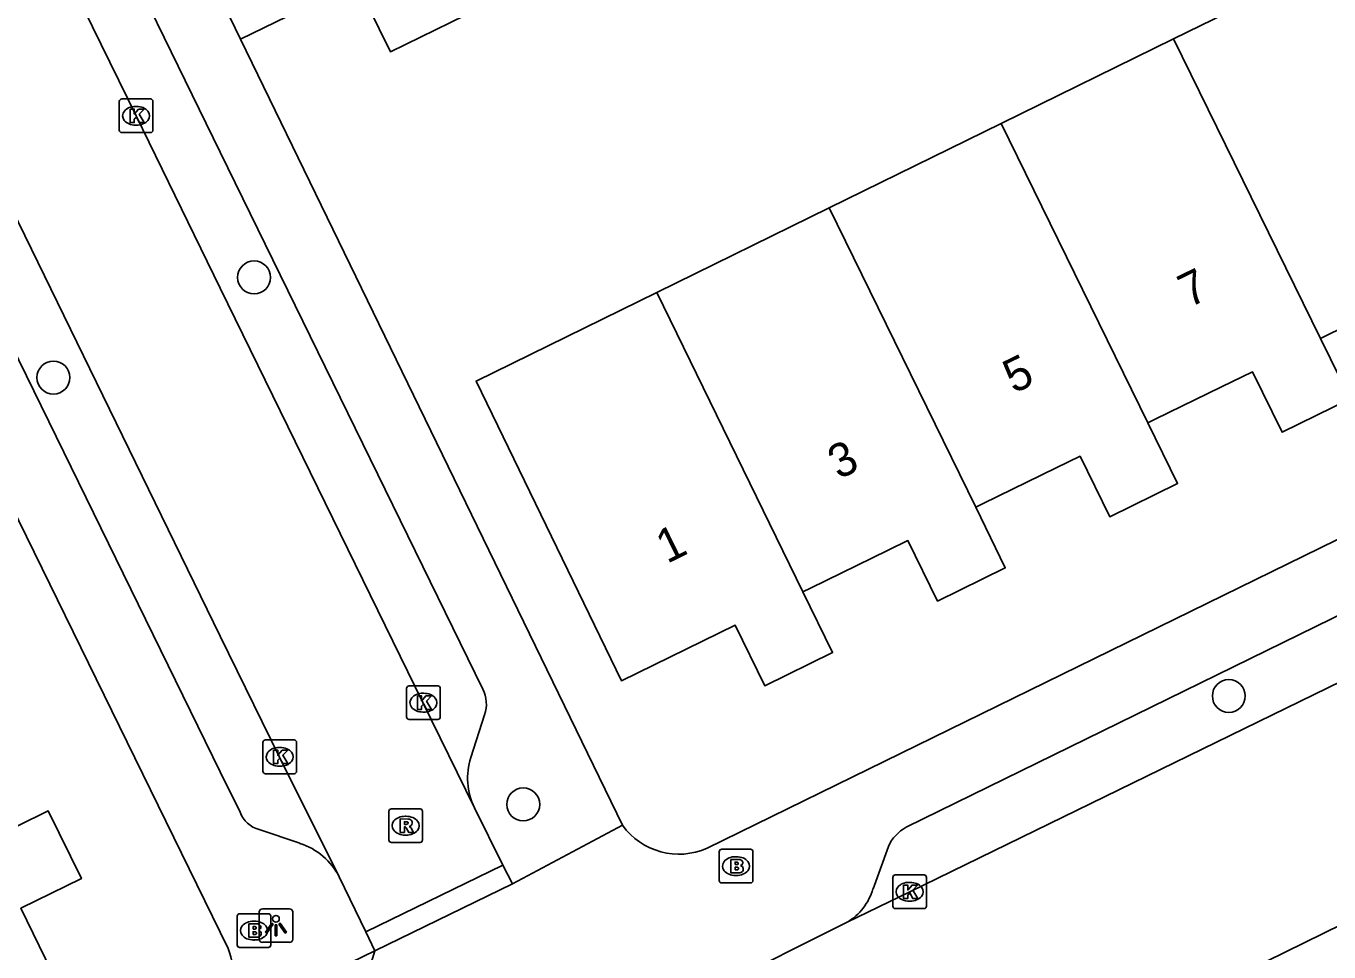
# Model space of a CAD drawing. Extents: x 160457 to 162082, y 388340 to 389736.
# Drawn here: x 160994.23 to 161032.93, y 388960.89 to 388988.37 of the extents above; entities that cross this region are included whole.
import ezdxf

# ---------------------------------------------------------------- set-up
doc = ezdxf.new("R2010")
doc.units = 0
for name, color, linetype in [('IMGEO_Boom', 7, 'Continuous'), ('IMGEO_Brandkraan', 7, 'Continuous'), ('IMGEO_Kolk', 7, 'Continuous'), ('IMGEO_Lichtpunt', 7, 'Continuous'), ('IMGEO_Muur', 7, 'Continuous'), ('IMGEO_Pand', 7, 'Continuous'), ('IMGEO_Pand_nummerreeks', 7, 'Continuous'), ('IMGEO_Rijbaan_lokaal_gesloten', 7, 'Continuous'), ('IMGEO_Rijbaan_lokaal_open', 7, 'Continuous'), ('IMGEO_Rioolput', 7, 'Continuous'), ('IMGEO_Voetpad_open', 7, 'Continuous')]:
    doc.layers.add(name, color=color, linetype=linetype)

msp = doc.modelspace()

# ---------------------------------------------------------------- linework, layer by layer
at = {"layer": 'IMGEO_Boom'}
for centre in [(161001.003, 388980.912), (160995.043, 388977.938), (161029.958, 388968.484), (161009, 388965.266)]:
    msp.add_circle(centre, 0.489, dxfattribs=at)
at = {"layer": 'IMGEO_Brandkraan'}
for p, q in [((161014.82, 388963.008), (161014.82, 388963.86)), ((161014.895, 388963.934), (161015.747, 388963.934)), ((161015.821, 388963.86), (161015.821, 388963.008)), ((161015.308, 388963.714), (161015.333, 388963.714)), ((161015.331, 388963.154), (161015.306, 388963.154)), ((161015.747, 388962.934), (161014.895, 388962.934)), ((161000.501, 388961.094), (161000.501, 388961.946)), ((161000.576, 388962.02), (161001.428, 388962.02)), ((161001.502, 388961.946), (161001.502, 388961.094)), ((161000.989, 388961.8), (161001.014, 388961.8)), ((161001.012, 388961.24), (161000.987, 388961.24)), ((161001.428, 388961.02), (161000.576, 388961.02))]:
    msp.add_line(p, q, dxfattribs=at)
for points in [[(161014.82, 388963.008), (161014.82, 388963.86)], [(161014.895, 388963.934), (161015.747, 388963.934)], [(161015.821, 388963.86), (161015.821, 388963.008)], [(161015.168, 388963.634), (161015.168, 388963.234), (161015.381, 388963.234)], [(161015.399, 388963.634), (161015.168, 388963.634)], [(161015.347, 388963.553), (161015.293, 388963.553), (161015.293, 388963.477)], [(161015.293, 388963.477), (161015.346, 388963.477)], [(161015.355, 388963.401), (161015.293, 388963.401), (161015.293, 388963.32)], [(161015.293, 388963.32), (161015.355, 388963.32)], [(161015.747, 388962.934), (161014.895, 388962.934)], [(161000.501, 388961.094), (161000.501, 388961.946)], [(161000.576, 388962.02), (161001.428, 388962.02)], [(161001.502, 388961.946), (161001.502, 388961.094)], [(161000.849, 388961.72), (161000.849, 388961.32), (161001.062, 388961.32)], [(161001.08, 388961.72), (161000.849, 388961.72)], [(161001.028, 388961.639), (161000.974, 388961.639), (161000.974, 388961.563)], [(161000.974, 388961.563), (161001.027, 388961.563)], [(161001.036, 388961.487), (161000.974, 388961.487), (161000.974, 388961.406)], [(161000.974, 388961.406), (161001.036, 388961.406)], [(161001.428, 388961.02), (161000.576, 388961.02)]]:
    msp.add_lwpolyline(points, dxfattribs=at)
for centre, radius, start, end in [((161014.897, 388963.858), 0.0765, 91.552, 178.448), ((161014.897, 388963.858), 0.0765, 91.552, 178.448), ((161015.745, 388963.858), 0.0765, 1.552, 88.448), ((161015.745, 388963.858), 0.0765, 1.552, 88.448), ((161015.348, 388963.515), 0.0379, 267.8285, 90.9355), ((161015.356, 388963.36), 0.0404, 269.8759, 90.5077), ((161015.403, 388963.489), 0.145, 59.4692, 91.5367), ((161015.428, 388963.536), 0.0922, 285.5137, 58.1501), ((161015.433, 388963.344), 0.105, 301.3115, 78.989), ((161014.897, 388963.01), 0.0765, 181.552, 268.448), ((161014.897, 388963.01), 0.0765, 181.552, 268.448), ((161015.387, 388963.485), 0.251, 268.6676, 293.5347), ((161015.745, 388963.01), 0.0765, 271.552, 358.448), ((161015.745, 388963.01), 0.0765, 271.552, 358.448), ((161000.578, 388961.944), 0.0765, 91.552, 178.448), ((161000.578, 388961.944), 0.0765, 91.552, 178.448), ((161001.426, 388961.944), 0.0765, 1.552, 88.448), ((161001.426, 388961.944), 0.0765, 1.552, 88.448), ((161001.029, 388961.601), 0.0379, 267.8285, 90.9355), ((161001.037, 388961.446), 0.0404, 269.8759, 90.5077), ((161001.084, 388961.575), 0.145, 59.4692, 91.5367), ((161001.109, 388961.622), 0.0922, 285.5137, 58.1501), ((161001.114, 388961.43), 0.105, 301.3115, 78.989), ((161000.578, 388961.096), 0.0765, 181.552, 268.448), ((161000.578, 388961.096), 0.0765, 181.552, 268.448), ((161001.068, 388961.571), 0.251, 268.6676, 293.5347), ((161001.426, 388961.096), 0.0765, 271.552, 358.448), ((161001.426, 388961.096), 0.0765, 271.552, 358.448)]:
    msp.add_arc(centre, radius, start, end, dxfattribs=at)
for centre, major_axis, ratio, start_param, end_param in [((161015.307, 388963.434), (-0.387, 0.002), 0.722429, 4.712389, 7.853982), ((161015.332, 388963.434), (-0.39, 0.002), 0.717154, 1.570796, 4.712389), ((161000.988, 388961.52), (-0.387, 0.002), 0.722429, 4.712389, 7.853982), ((161001.013, 388961.52), (-0.39, 0.002), 0.717154, 1.570796, 4.712389)]:
    msp.add_ellipse(centre, major_axis=major_axis, ratio=ratio, start_param=start_param, end_param=end_param, dxfattribs=at)
at = {"layer": 'IMGEO_Kolk'}
for p, q in [((160997.074, 388986.209), (160997.926, 388986.209)), ((160996.999, 388985.283), (160996.999, 388986.135)), ((160997.487, 388985.989), (160997.512, 388985.989)), ((160998, 388986.135), (160998, 388985.283)), ((160997.51, 388985.429), (160997.485, 388985.429)), ((160997.926, 388985.209), (160997.074, 388985.209)), ((161005.609, 388968.786), (161006.461, 388968.786)), ((161005.534, 388967.86), (161005.534, 388968.712)), ((161006.022, 388968.566), (161006.047, 388968.566)), ((161006.535, 388968.712), (161006.535, 388967.86)), ((161006.045, 388968.006), (161006.02, 388968.006)), ((161006.461, 388967.786), (161005.609, 388967.786)), ((161001.265, 388966.252), (161001.265, 388967.104)), ((161001.34, 388967.178), (161002.192, 388967.178)), ((161001.753, 388966.958), (161001.778, 388966.958)), ((161002.266, 388967.104), (161002.266, 388966.252)), ((161002.192, 388966.178), (161001.34, 388966.178)), ((161001.776, 388966.398), (161001.751, 388966.398)), ((161019.977, 388962.246), (161019.977, 388963.098)), ((161020.052, 388963.172), (161020.904, 388963.172)), ((161020.978, 388963.098), (161020.978, 388962.246)), ((161020.465, 388962.952), (161020.49, 388962.952)), ((161020.488, 388962.392), (161020.463, 388962.392)), ((161020.904, 388962.172), (161020.052, 388962.172))]:
    msp.add_line(p, q, dxfattribs=at)
for points in [[(160997.074, 388986.209), (160997.926, 388986.209)], [(160996.999, 388985.283), (160996.999, 388986.135)], [(160997.32, 388985.909), (160997.443, 388985.909), (160997.443, 388985.758), (160997.573, 388985.909), (160997.737, 388985.909), (160997.591, 388985.758), (160997.744, 388985.509), (160997.592, 388985.509), (160997.507, 388985.673), (160997.443, 388985.606), (160997.443, 388985.509), (160997.32, 388985.509), (160997.32, 388985.909)], [(160998, 388986.135), (160998, 388985.283)], [(160997.926, 388985.209), (160997.074, 388985.209)], [(161005.609, 388968.786), (161006.461, 388968.786)], [(161005.534, 388967.86), (161005.534, 388968.712)], [(161005.855, 388968.486), (161005.978, 388968.486), (161005.978, 388968.335), (161006.108, 388968.486), (161006.272, 388968.486), (161006.126, 388968.335), (161006.279, 388968.086), (161006.127, 388968.086), (161006.042, 388968.25), (161005.978, 388968.183), (161005.978, 388968.086), (161005.855, 388968.086), (161005.855, 388968.486)], [(161006.535, 388968.712), (161006.535, 388967.86)], [(161006.461, 388967.786), (161005.609, 388967.786)], [(161001.265, 388966.252), (161001.265, 388967.104)], [(161001.34, 388967.178), (161002.192, 388967.178)], [(161001.586, 388966.878), (161001.709, 388966.878), (161001.709, 388966.727), (161001.839, 388966.878), (161002.003, 388966.878), (161001.857, 388966.727), (161002.01, 388966.478), (161001.858, 388966.478), (161001.773, 388966.642), (161001.709, 388966.575), (161001.709, 388966.478), (161001.586, 388966.478), (161001.586, 388966.878)], [(161002.266, 388967.104), (161002.266, 388966.252)], [(161002.192, 388966.178), (161001.34, 388966.178)], [(161019.977, 388962.246), (161019.977, 388963.098)], [(161020.052, 388963.172), (161020.904, 388963.172)], [(161020.978, 388963.098), (161020.978, 388962.246)], [(161020.298, 388962.872), (161020.421, 388962.872), (161020.421, 388962.721), (161020.551, 388962.872), (161020.715, 388962.872), (161020.569, 388962.721), (161020.722, 388962.472), (161020.57, 388962.472), (161020.485, 388962.636), (161020.421, 388962.569), (161020.421, 388962.472), (161020.298, 388962.472), (161020.298, 388962.872)], [(161020.904, 388962.172), (161020.052, 388962.172)]]:
    msp.add_lwpolyline(points, dxfattribs=at)
for centre, start, end in [((160997.076, 388986.133), 91.552, 178.448), ((160997.076, 388986.133), 91.552, 178.448), ((160997.924, 388986.133), 1.552, 88.448), ((160997.924, 388986.133), 1.552, 88.448), ((160997.076, 388985.285), 181.552, 268.448), ((160997.076, 388985.285), 181.552, 268.448), ((160997.924, 388985.285), 271.552, 358.448), ((160997.924, 388985.285), 271.552, 358.448), ((161005.611, 388968.71), 91.552, 178.448), ((161005.611, 388968.71), 91.552, 178.448), ((161006.459, 388968.71), 1.552, 88.448), ((161006.459, 388968.71), 1.552, 88.448), ((161005.611, 388967.862), 181.552, 268.448), ((161005.611, 388967.862), 181.552, 268.448), ((161006.459, 388967.862), 271.552, 358.448), ((161006.459, 388967.862), 271.552, 358.448), ((161001.342, 388967.102), 91.552, 178.448), ((161001.342, 388967.102), 91.552, 178.448), ((161002.19, 388967.102), 1.552, 88.448), ((161002.19, 388967.102), 1.552, 88.448), ((161001.342, 388966.254), 181.552, 268.448), ((161001.342, 388966.254), 181.552, 268.448), ((161002.19, 388966.254), 271.552, 358.448), ((161002.19, 388966.254), 271.552, 358.448), ((161020.054, 388963.096), 91.552, 178.448), ((161020.054, 388963.096), 91.552, 178.448), ((161020.902, 388963.096), 1.552, 88.448), ((161020.902, 388963.096), 1.552, 88.448), ((161020.054, 388962.248), 181.552, 268.448), ((161020.054, 388962.248), 181.552, 268.448), ((161020.902, 388962.248), 271.552, 358.448), ((161020.902, 388962.248), 271.552, 358.448)]:
    msp.add_arc(centre, 0.0765, start, end, dxfattribs=at)
for centre, major_axis, ratio, start_param, end_param in [((160997.486, 388985.709), (-0.387, 0.002), 0.722429, 4.712389, 7.853982), ((160997.511, 388985.709), (-0.39, 0.002), 0.717154, 1.570796, 4.712389), ((161006.021, 388968.286), (-0.387, 0.002), 0.722429, 4.712389, 7.853982), ((161006.046, 388968.286), (-0.39, 0.002), 0.717154, 1.570796, 4.712389), ((161001.752, 388966.678), (-0.387, 0.002), 0.722429, 4.712389, 7.853982), ((161001.777, 388966.678), (-0.39, 0.002), 0.717154, 1.570796, 4.712389), ((161020.464, 388962.672), (-0.387, 0.002), 0.722429, 4.712389, 7.853982), ((161020.489, 388962.672), (-0.39, 0.002), 0.717154, 1.570796, 4.712389)]:
    msp.add_ellipse(centre, major_axis=major_axis, ratio=ratio, start_param=start_param, end_param=end_param, dxfattribs=at)
at = {"layer": 'IMGEO_Lichtpunt'}
for p, q in [((161001.156, 388962.072), (161001.156, 388961.265)), ((161001.156, 388962.072), (161001.156, 388961.265)), ((161002.058, 388962.167), (161001.25, 388962.167)), ((161002.058, 388962.167), (161001.25, 388962.167)), ((161002.152, 388961.265), (161002.152, 388962.072)), ((161002.152, 388961.265), (161002.152, 388962.072)), ((161001.25, 388961.171), (161002.058, 388961.171)), ((161001.25, 388961.171), (161002.058, 388961.171))]:
    msp.add_line(p, q, dxfattribs=at)
for points in [[(161001.53, 388961.736), (161001.569, 388961.708), (161001.381, 388961.446), (161001.343, 388961.473), (161001.53, 388961.736)], [(161001.632, 388961.688), (161001.679, 388961.688), (161001.679, 388961.366), (161001.632, 388961.366), (161001.632, 388961.688)], [(161001.742, 388961.708), (161001.78, 388961.735), (161001.967, 388961.473), (161001.928, 388961.445), (161001.742, 388961.708)]]:
    msp.add_lwpolyline(points, dxfattribs=at)
msp.add_circle((161001.655, 388961.87), 0.0994, dxfattribs=at)
for centre, start, end in [((161001.25, 388962.072), 90, 180), ((161001.25, 388962.072), 90, 180), ((161002.058, 388962.072), 0, 90), ((161002.058, 388962.072), 0, 90), ((161001.25, 388961.265), 180, 270), ((161001.25, 388961.265), 180, 270), ((161002.058, 388961.265), 270, 0), ((161002.058, 388961.265), 270, 360)]:
    msp.add_arc(centre, 0.0946, start, end, dxfattribs=at)
at = {"layer": 'IMGEO_Muur'}
msp.add_lwpolyline([(161006.25, 388976.352), (161000.6, 388987.988)], dxfattribs=at)
at = {"layer": 'IMGEO_Pand'}
for points in [[(161028.317, 388987.992), (161033.449, 388990.509)], [(161008.619, 388989.358), (161005.056, 388987.611), (161004.048, 388989.667)], [(161023.193, 388985.48), (161028.317, 388987.992)], [(161032.679, 388979.1), (161028.317, 388987.992)], [(161018.087, 388982.976), (161023.193, 388985.48)], [(161023.193, 388985.48), (161027.554, 388976.59)], [(161012.964, 388980.464), (161018.087, 388982.976)], [(161018.087, 388982.976), (161022.439, 388974.086)], [(161037.813, 388981.614), (161038.694, 388979.817), (161036.674, 388978.827), (161035.793, 388980.625), (161034.906, 388980.19), (161032.898, 388979.207), (161032.679, 388979.1)], [(161017.308, 388971.573), (161018.186, 388969.775), (161016.173, 388968.788), (161015.292, 388970.587), (161011.918, 388968.935), (161007.598, 388977.833), (161012.964, 388980.464)], [(161017.308, 388971.573), (161012.964, 388980.464)], [(161032.679, 388979.1), (161033.561, 388977.303), (161031.542, 388976.314), (161030.661, 388978.112), (161029.736, 388977.659), (161027.775, 388976.698), (161027.554, 388976.59)], [(161027.554, 388976.59), (161028.436, 388974.793), (161026.419, 388973.805), (161025.538, 388975.603), (161024.83, 388975.256), (161022.662, 388974.195), (161022.439, 388974.086)], [(161022.439, 388974.086), (161023.319, 388972.288), (161021.305, 388971.301), (161020.424, 388973.099), (161019.839, 388972.813), (161017.53, 388971.682), (161017.308, 388971.573)], [(160993.094, 388964.192), (160994.89, 388965.07), (160995.876, 388963.061), (160994.078, 388962.183), (160995.724, 388958.813), (160987.069, 388954.587), (160984.44, 388959.961)]]:
    msp.add_lwpolyline(points, dxfattribs=at)
at = {"layer": 'IMGEO_Rijbaan_lokaal_gesloten'}
for points in [[(161040.592, 388972.483), (161038.277, 388971.349), (161020.479, 388962.67), (161018.619, 388961.765)], [(161043.355, 388966.612), (161041.753, 388965.847), (161024.896, 388957.574)], [(161015.01, 388959.96), (161018.366, 388961.642), (161018.619, 388961.765)]]:
    msp.add_lwpolyline(points, dxfattribs=at)
at = {"layer": 'IMGEO_Rijbaan_lokaal_open'}
for points in [[(161007.549, 388965.168), (161006.014, 388968.286), (161000, 388980.592), (160997.499, 388985.709), (160990.479, 389000), (160990.384, 389000.193), (160988.256, 389004.613), (160980.327, 389020.776), (160978.922, 389023.568)], [(160984.223, 389002.492), (160985.444, 389000), (160993.409, 388983.736), (161000, 388970.263), (161001.751, 388966.684), (161003.536, 388963.113)], [(161007.549, 388965.168), (161008.397, 388963.465)], [(161004.323, 388961.485), (161008.397, 388963.465)], [(161008.397, 388963.465), (161008.683, 388962.909)], [(161003.536, 388963.113), (161004.323, 388961.485)], [(161008.683, 388962.909), (161004.593, 388960.921)], [(161004.593, 388960.921), (161004.323, 388961.485)]]:
    msp.add_lwpolyline(points, dxfattribs=at)
at = {"layer": 'IMGEO_Rioolput'}
for p, q in [((161005.007, 388964.208), (161005.007, 388965.06)), ((161005.082, 388965.134), (161005.934, 388965.134)), ((161005.495, 388964.914), (161005.52, 388964.914)), ((161006.008, 388965.06), (161006.008, 388964.208)), ((161005.518, 388964.354), (161005.493, 388964.354)), ((161005.934, 388964.134), (161005.082, 388964.134))]:
    msp.add_line(p, q, dxfattribs=at)
for points in [[(161005.007, 388964.208), (161005.007, 388965.06)], [(161005.082, 388965.134), (161005.934, 388965.134)], [(161006.008, 388965.06), (161006.008, 388964.208)], [(161005.596, 388964.832), (161005.344, 388964.834), (161005.344, 388964.434)], [(161005.344, 388964.434), (161005.468, 388964.434), (161005.468, 388964.596), (161005.479, 388964.596)], [(161005.522, 388964.753), (161005.468, 388964.753), (161005.468, 388964.672)], [(161005.468, 388964.672), (161005.52, 388964.672)], [(161005.526, 388964.567), (161005.597, 388964.434), (161005.737, 388964.434), (161005.672, 388964.56)], [(161005.934, 388964.134), (161005.082, 388964.134)]]:
    msp.add_lwpolyline(points, dxfattribs=at)
for centre, radius, start, end in [((161005.084, 388965.058), 0.0765, 91.552, 178.448), ((161005.084, 388965.058), 0.0765, 91.552, 178.448), ((161005.932, 388965.058), 0.0765, 1.552, 88.448), ((161005.932, 388965.058), 0.0765, 1.552, 88.448), ((161005.478, 388964.543), 0.0533, 26.0293, 88.6989), ((161005.504, 388964.861), 0.19, 274.7715, 282.9687), ((161005.528, 388964.657), 0.0964, 77.0061, 93.1865), ((161005.542, 388964.714), 0.0378, 276.6634, 79.6772), ((161005.595, 388964.722), 0.109, 350.3612, 89.416), ((161005.593, 388964.722), 0.112, 277.5842, 350.9817), ((161005.577, 388964.507), 0.108, 29.5134, 73.7905), ((161005.084, 388964.21), 0.0765, 181.552, 268.448), ((161005.084, 388964.21), 0.0765, 181.552, 268.448), ((161005.932, 388964.21), 0.0765, 271.552, 358.448), ((161005.932, 388964.21), 0.0765, 271.552, 358.448)]:
    msp.add_arc(centre, radius, start, end, dxfattribs=at)
for centre, major_axis, ratio, start_param, end_param in [((161005.494, 388964.634), (-0.387, 0.002), 0.722429, 4.712389, 7.853982), ((161005.519, 388964.634), (-0.39, 0.002), 0.717154, 1.570796, 4.712389)]:
    msp.add_ellipse(centre, major_axis=major_axis, ratio=ratio, start_param=start_param, end_param=end_param, dxfattribs=at)
at = {"layer": 'IMGEO_Voetpad_open'}
for points in [[(160981.798, 389021.781), (160992.477, 389000), (161000, 388984.626), (161007.799, 388968.687)], [(160977.985, 388999.523), (160978.97, 389000), (160980.708, 389000.842), (160981.121, 389000), (161000, 388961.47), (161000.234, 388960.992)], [(161000.59, 388965.032), (161000, 388966.237), (160983.825, 388999.266)], [(161000.6, 388987.988), (160999.971, 388989.295)], [(161004.048, 388989.667), (161000.6, 388987.988)], [(161000.6, 388987.988), (161006.25, 388976.352), (161011.948, 388964.648)], [(161014.462, 388963.966), (161045.603, 388979.208)], [(161020.375, 388964.585), (161039.825, 388974.112)], [(161007.849, 388967.929), (161007.44, 388966.655)], [(161002.366, 388964.11), (161001.158, 388964.522)], [(161008.683, 388962.909), (161011.948, 388964.648)], [(161019.389, 388962.759), (161019.848, 388964.017)], [(160999.198, 388958.296), (161004.593, 388960.921)], [(161004.593, 388960.921), (161002.636, 388954.517)]]:
    msp.add_lwpolyline(points, dxfattribs=at)
for centre, radius, start, end in [((161006.954, 388968.251), 0.951, 340.2293, 27.3186), ((161009.391, 388966.051), 2.043, 162.7881, 205.5967), ((161001.343, 388965.3), 0.799, 199.5614, 256.598), ((161013.624, 388965.851), 2.063, 215.6758, 293.9683), ((161020.957, 388963.517), 1.217, 118.5751, 155.7135), ((161001.759, 388962.213), 1.991, 26.8622, 72.2668), ((161017.747, 388963.235), 1.709, 300.6579, 343.816), ((160998.203, 388960.225), 2.171, 325.8712, 20.6824)]:
    msp.add_arc(centre, radius, start, end, dxfattribs=at)

# ---------------------------------------------------------------- texts
at = {"layer": 'IMGEO_Pand_nummerreeks'}
for s, p in [('7', (161028.778, 388979.996)), ('5', (161023.574, 388977.448)), ('3', (161018.37, 388974.899)), ('1', (161013.268, 388972.401))]:
    msp.add_text(s, height=1, rotation=26.0925, dxfattribs=at).set_placement(p)

doc.saveas('drawing.dxf')
